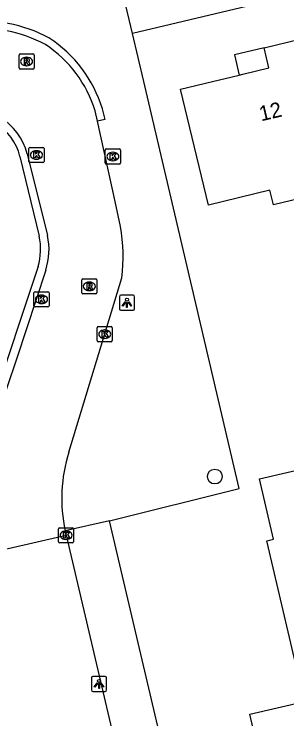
# Model space of a CAD drawing. Extents: x 162026 to 163499, y 387297 to 388169.
# Drawn here: x 163108.43 to 163126.49, y 387707.84 to 387754.46 of the extents above; entities that cross this region are included whole.
import ezdxf

# ---------------------------------------------------------------- set-up
doc = ezdxf.new("R2010")
doc.units = 0
for name, color, linetype in [('IMGEO_Boom', 7, 'Continuous'), ('IMGEO_Kolk', 7, 'Continuous'), ('IMGEO_Lichtpunt', 7, 'Continuous'), ('IMGEO_Pand', 7, 'Continuous'), ('IMGEO_Pand_nummerreeks', 7, 'Continuous'), ('IMGEO_Pand_overbouw', 7, 'Continuous'), ('IMGEO_Rijbaan_lokaal_open', 7, 'Continuous'), ('IMGEO_Rioolput', 7, 'Continuous'), ('IMGEO_Voetpad_open', 7, 'Continuous')]:
    doc.layers.add(name, color=color, linetype=linetype)

msp = doc.modelspace()

# ---------------------------------------------------------------- linework, layer by layer
at = {"layer": 'IMGEO_Boom'}
msp.add_circle((163121.719, 387723.874), 0.489, dxfattribs=at)
at = {"layer": 'IMGEO_Kolk'}
for p, q in [((163109.408, 387744.722), (163109.408, 387745.574)), ((163109.483, 387745.648), (163110.335, 387745.648)), ((163110.409, 387745.574), (163110.409, 387744.722)), ((163114.467, 387744.619), (163114.467, 387745.471)), ((163114.542, 387745.545), (163115.394, 387745.545)), ((163115.468, 387745.471), (163115.468, 387744.619)), ((163109.896, 387745.428), (163109.921, 387745.428)), ((163114.955, 387745.325), (163114.98, 387745.325)), ((163110.335, 387744.648), (163109.483, 387744.648)), ((163109.919, 387744.868), (163109.894, 387744.868)), ((163115.394, 387744.545), (163114.542, 387744.545)), ((163114.978, 387744.765), (163114.953, 387744.765)), ((163109.741, 387735.17), (163109.741, 387736.022)), ((163109.816, 387736.096), (163110.668, 387736.096)), ((163110.229, 387735.876), (163110.254, 387735.876)), ((163110.742, 387736.022), (163110.742, 387735.17)), ((163110.252, 387735.316), (163110.227, 387735.316)), ((163110.668, 387735.096), (163109.816, 387735.096)), ((163113.93, 387732.864), (163113.93, 387733.716)), ((163114.005, 387733.79), (163114.857, 387733.79)), ((163114.418, 387733.57), (163114.443, 387733.57)), ((163114.931, 387733.716), (163114.931, 387732.864)), ((163114.441, 387733.01), (163114.416, 387733.01)), ((163114.857, 387732.79), (163114.005, 387732.79)), ((163111.369, 387719.564), (163111.369, 387720.416)), ((163111.444, 387720.49), (163112.296, 387720.49)), ((163112.37, 387720.416), (163112.37, 387719.564)), ((163111.857, 387720.27), (163111.882, 387720.27)), ((163112.296, 387719.49), (163111.444, 387719.49)), ((163111.88, 387719.71), (163111.855, 387719.71))]:
    msp.add_line(p, q, dxfattribs=at)
for points in [[(163109.408, 387744.722), (163109.408, 387745.574)], [(163109.483, 387745.648), (163110.335, 387745.648)], [(163110.409, 387745.574), (163110.409, 387744.722)], [(163114.467, 387744.619), (163114.467, 387745.471)], [(163114.542, 387745.545), (163115.394, 387745.545)], [(163115.468, 387745.471), (163115.468, 387744.619)], [(163109.729, 387745.348), (163109.852, 387745.348), (163109.852, 387745.197), (163109.982, 387745.348), (163110.146, 387745.348), (163110, 387745.197), (163110.153, 387744.948), (163110.001, 387744.948), (163109.916, 387745.112), (163109.852, 387745.045), (163109.852, 387744.948), (163109.729, 387744.948), (163109.729, 387745.348)], [(163114.788, 387745.245), (163114.911, 387745.245), (163114.911, 387745.094), (163115.041, 387745.245), (163115.205, 387745.245), (163115.059, 387745.094), (163115.212, 387744.845), (163115.06, 387744.845), (163114.975, 387745.009), (163114.911, 387744.942), (163114.911, 387744.845), (163114.788, 387744.845), (163114.788, 387745.245)], [(163110.335, 387744.648), (163109.483, 387744.648)], [(163115.394, 387744.545), (163114.542, 387744.545)], [(163109.741, 387735.17), (163109.741, 387736.022)], [(163109.816, 387736.096), (163110.668, 387736.096)], [(163110.062, 387735.796), (163110.185, 387735.796), (163110.185, 387735.645), (163110.315, 387735.796), (163110.479, 387735.796), (163110.333, 387735.645), (163110.486, 387735.396), (163110.334, 387735.396), (163110.249, 387735.56), (163110.185, 387735.493), (163110.185, 387735.396), (163110.062, 387735.396), (163110.062, 387735.796)], [(163110.742, 387736.022), (163110.742, 387735.17)], [(163110.668, 387735.096), (163109.816, 387735.096)], [(163113.93, 387732.864), (163113.93, 387733.716)], [(163114.005, 387733.79), (163114.857, 387733.79)], [(163114.251, 387733.49), (163114.374, 387733.49), (163114.374, 387733.339), (163114.504, 387733.49), (163114.668, 387733.49), (163114.522, 387733.339), (163114.675, 387733.09), (163114.523, 387733.09), (163114.438, 387733.254), (163114.374, 387733.187), (163114.374, 387733.09), (163114.251, 387733.09), (163114.251, 387733.49)], [(163114.931, 387733.716), (163114.931, 387732.864)], [(163114.857, 387732.79), (163114.005, 387732.79)], [(163111.369, 387719.564), (163111.369, 387720.416)], [(163111.444, 387720.49), (163112.296, 387720.49)], [(163112.37, 387720.416), (163112.37, 387719.564)], [(163111.69, 387720.19), (163111.813, 387720.19), (163111.813, 387720.039), (163111.943, 387720.19), (163112.107, 387720.19), (163111.961, 387720.039), (163112.114, 387719.79), (163111.962, 387719.79), (163111.877, 387719.954), (163111.813, 387719.887), (163111.813, 387719.79), (163111.69, 387719.79), (163111.69, 387720.19)], [(163112.296, 387719.49), (163111.444, 387719.49)]]:
    msp.add_lwpolyline(points, dxfattribs=at)
for centre, start, end in [((163109.485, 387745.572), 91.552, 178.448), ((163109.485, 387745.572), 91.552, 178.448), ((163110.333, 387745.572), 1.552, 88.448), ((163110.333, 387745.572), 1.552, 88.448), ((163114.544, 387745.469), 91.552, 178.448), ((163114.544, 387745.469), 91.552, 178.448), ((163115.392, 387745.469), 1.552, 88.448), ((163115.392, 387745.469), 1.552, 88.448), ((163109.485, 387744.724), 181.552, 268.448), ((163109.485, 387744.724), 181.552, 268.448), ((163110.333, 387744.724), 271.552, 358.448), ((163110.333, 387744.724), 271.552, 358.448), ((163114.544, 387744.621), 181.552, 268.448), ((163114.544, 387744.621), 181.552, 268.448), ((163115.392, 387744.621), 271.552, 358.448), ((163115.392, 387744.621), 271.552, 358.448), ((163109.818, 387736.02), 91.552, 178.448), ((163109.818, 387736.02), 91.552, 178.448), ((163110.666, 387736.02), 1.552, 88.448), ((163110.666, 387736.02), 1.552, 88.448), ((163109.818, 387735.172), 181.552, 268.448), ((163109.818, 387735.172), 181.552, 268.448), ((163110.666, 387735.172), 271.552, 358.448), ((163110.666, 387735.172), 271.552, 358.448), ((163114.007, 387733.714), 91.552, 178.448), ((163114.007, 387733.714), 91.552, 178.448), ((163114.855, 387733.714), 1.552, 88.448), ((163114.855, 387733.714), 1.552, 88.448), ((163114.007, 387732.866), 181.552, 268.448), ((163114.007, 387732.866), 181.552, 268.448), ((163114.855, 387732.866), 271.552, 358.448), ((163114.855, 387732.866), 271.552, 358.448), ((163111.446, 387720.414), 91.552, 178.448), ((163111.446, 387720.414), 91.552, 178.448), ((163112.294, 387720.414), 1.552, 88.448), ((163112.294, 387720.414), 1.552, 88.448), ((163111.446, 387719.566), 181.552, 268.448), ((163111.446, 387719.566), 181.552, 268.448), ((163112.294, 387719.566), 271.552, 358.448), ((163112.294, 387719.566), 271.552, 358.448)]:
    msp.add_arc(centre, 0.0765, start, end, dxfattribs=at)
for centre, major_axis, ratio, start_param, end_param in [((163109.895, 387745.148), (-0.387, 0.002), 0.722429, 4.712389, 7.853982), ((163109.92, 387745.148), (-0.39, 0.002), 0.717154, 1.570796, 4.712389), ((163114.954, 387745.045), (-0.387, 0.002), 0.722429, 4.712389, 7.853982), ((163114.979, 387745.045), (-0.39, 0.002), 0.717154, 1.570796, 4.712389), ((163110.228, 387735.596), (-0.387, 0.002), 0.722429, 4.712389, 7.853982), ((163110.253, 387735.596), (-0.39, 0.002), 0.717154, 1.570796, 4.712389), ((163114.417, 387733.29), (-0.387, 0.002), 0.722429, 4.712389, 7.853982), ((163114.442, 387733.29), (-0.39, 0.002), 0.717154, 1.570796, 4.712389), ((163111.856, 387719.99), (-0.387, 0.002), 0.722429, 4.712389, 7.853982), ((163111.881, 387719.99), (-0.39, 0.002), 0.717154, 1.570796, 4.712389)]:
    msp.add_ellipse(centre, major_axis=major_axis, ratio=ratio, start_param=start_param, end_param=end_param, dxfattribs=at)
at = {"layer": 'IMGEO_Lichtpunt'}
for p, q in [((163115.401, 387735.772), (163115.401, 387734.965)), ((163115.401, 387735.772), (163115.401, 387734.965)), ((163116.303, 387735.867), (163115.495, 387735.867)), ((163116.303, 387735.867), (163115.495, 387735.867)), ((163116.397, 387734.965), (163116.397, 387735.772)), ((163116.397, 387734.965), (163116.397, 387735.772)), ((163115.495, 387734.871), (163116.303, 387734.871)), ((163115.495, 387734.871), (163116.303, 387734.871)), ((163113.552, 387710.56), (163113.552, 387709.753)), ((163113.552, 387710.56), (163113.552, 387709.753)), ((163114.454, 387710.655), (163113.646, 387710.655)), ((163114.454, 387710.655), (163113.646, 387710.655)), ((163114.548, 387709.753), (163114.548, 387710.56)), ((163114.548, 387709.753), (163114.548, 387710.56)), ((163113.646, 387709.659), (163114.454, 387709.659)), ((163113.646, 387709.659), (163114.454, 387709.659))]:
    msp.add_line(p, q, dxfattribs=at)
for points in [[(163115.775, 387735.436), (163115.814, 387735.408), (163115.626, 387735.146), (163115.588, 387735.173), (163115.775, 387735.436)], [(163115.877, 387735.388), (163115.924, 387735.388), (163115.924, 387735.066), (163115.877, 387735.066), (163115.877, 387735.388)], [(163115.987, 387735.408), (163116.025, 387735.435), (163116.212, 387735.173), (163116.173, 387735.145), (163115.987, 387735.408)], [(163113.926, 387710.224), (163113.965, 387710.196), (163113.777, 387709.934), (163113.739, 387709.961), (163113.926, 387710.224)], [(163114.028, 387710.176), (163114.075, 387710.176), (163114.075, 387709.854), (163114.028, 387709.854), (163114.028, 387710.176)], [(163114.138, 387710.196), (163114.176, 387710.223), (163114.363, 387709.961), (163114.324, 387709.933), (163114.138, 387710.196)]]:
    msp.add_lwpolyline(points, dxfattribs=at)
for centre in [(163115.9, 387735.57), (163114.051, 387710.358)]:
    msp.add_circle(centre, 0.0994, dxfattribs=at)
for centre, start, end in [((163115.495, 387735.772), 90, 180), ((163115.495, 387735.772), 90, 180), ((163116.303, 387735.772), 0, 90), ((163116.303, 387735.772), 0, 90), ((163115.495, 387734.965), 180, 270), ((163115.495, 387734.965), 180, 270), ((163116.303, 387734.965), 270, 0), ((163116.303, 387734.965), 270, 360), ((163113.646, 387710.56), 90, 180), ((163113.646, 387710.56), 90, 180), ((163114.454, 387710.56), 0, 90), ((163114.454, 387710.56), 0, 90), ((163113.646, 387709.753), 180, 270), ((163113.646, 387709.753), 180, 270), ((163114.454, 387709.753), 270, 0), ((163114.454, 387709.753), 270, 360)]:
    msp.add_arc(centre, 0.0946, start, end, dxfattribs=at)
at = {"layer": 'IMGEO_Pand'}
for points in [[(163131.778, 387743.329), (163130.463, 387743.012), (163125.603, 387741.836), (163125.368, 387742.808), (163121.309, 387741.826), (163119.456, 387749.488), (163121.574, 387750), (163123.339, 387750.427), (163123.575, 387750.484), (163125.304, 387750.902), (163124.982, 387752.236), (163129.715, 387753.381), (163130.056, 387751.971)], [(163149.659, 387725.02), (163143.835, 387723.651), (163140.731, 387720.698), (163139.001, 387722.515), (163136.546, 387721.938), (163134.002, 387721.34), (163136.662, 387710.018), (163138.132, 387710.363), (163139.533, 387704.4), (163134.224, 387703.153), (163134.494, 387702.004), (163130.701, 387701.113), (163130.431, 387702.262), (163125.679, 387701.145), (163124.034, 387708.148), (163127.659, 387709), (163125.163, 387719.626), (163125.61, 387719.732), (163124.675, 387723.712), (163129.543, 387724.856), (163135.53, 387726.262), (163148.65, 387729.232)]]:
    msp.add_lwpolyline(points, dxfattribs=at)
at = {"layer": 'IMGEO_Pand_overbouw'}
msp.add_lwpolyline([(163124.982, 387752.236), (163123.016, 387751.761), (163123.339, 387750.427), (163123.575, 387750.484), (163125.304, 387750.902)], close=True, dxfattribs=at)
at = {"layer": 'IMGEO_Rijbaan_lokaal_open'}
for points in [[(163113.944, 387747.378), (163113.792, 387748.061)], [(163115.467, 387740.405), (163115.129, 387742.068), (163113.944, 387747.378)], [(163109.289, 387745.211), (163110.633, 387739.827)], [(163110.522, 387737.527), (163108.598, 387731.695), (163107.926, 387729.677), (163105.691, 387722.294)], [(163112.045, 387725.495), (163115.572, 387737.025)], [(163101.396, 387717.589), (163111.868, 387719.994)], [(163111.868, 387719.994), (163118.662, 387691.139)]]:
    msp.add_lwpolyline(points, dxfattribs=at)
for centre, radius, start, end in [((163106.346, 387744.789), 8.711, 61.5386, 97.3601), ((163106.086, 387745.702), 8.059, 17.0181, 56.8136), ((163105.351, 387744.208), 4.064, 14.2876, 100.3946), ((163104.041, 387738.358), 11.608, 353.4038, 10.1548), ((163106.452, 387738.876), 4.288, 341.6614, 12.8126), ((163122.088, 387722.419), 10.503, 162.973, 191.7581), ((163118.448, 387721.598), 6.773, 191.2302, 193.6997)]:
    msp.add_arc(centre, radius, start, end, dxfattribs=at)
at = {"layer": 'IMGEO_Rioolput'}
for p, q in [((163108.752, 387750.901), (163108.752, 387751.753)), ((163108.827, 387751.827), (163109.679, 387751.827)), ((163109.24, 387751.607), (163109.265, 387751.607)), ((163109.753, 387751.753), (163109.753, 387750.901)), ((163109.679, 387750.827), (163108.827, 387750.827)), ((163109.263, 387751.047), (163109.238, 387751.047)), ((163112.911, 387736.028), (163112.911, 387736.88)), ((163112.986, 387736.954), (163113.838, 387736.954)), ((163113.399, 387736.734), (163113.424, 387736.734)), ((163113.912, 387736.88), (163113.912, 387736.028)), ((163113.422, 387736.174), (163113.397, 387736.174)), ((163113.838, 387735.954), (163112.986, 387735.954))]:
    msp.add_line(p, q, dxfattribs=at)
for points in [[(163108.752, 387750.901), (163108.752, 387751.753)], [(163108.827, 387751.827), (163109.679, 387751.827)], [(163109.341, 387751.525), (163109.089, 387751.527), (163109.089, 387751.127)], [(163109.753, 387751.753), (163109.753, 387750.901)], [(163109.089, 387751.127), (163109.213, 387751.127), (163109.213, 387751.289), (163109.224, 387751.289)], [(163109.267, 387751.446), (163109.213, 387751.446), (163109.213, 387751.365)], [(163109.213, 387751.365), (163109.265, 387751.365)], [(163109.271, 387751.26), (163109.342, 387751.127), (163109.482, 387751.127), (163109.417, 387751.253)], [(163109.679, 387750.827), (163108.827, 387750.827)], [(163112.911, 387736.028), (163112.911, 387736.88)], [(163112.986, 387736.954), (163113.838, 387736.954)], [(163113.5, 387736.652), (163113.248, 387736.654), (163113.248, 387736.254)], [(163113.912, 387736.88), (163113.912, 387736.028)], [(163113.248, 387736.254), (163113.372, 387736.254), (163113.372, 387736.416), (163113.383, 387736.416)], [(163113.426, 387736.573), (163113.372, 387736.573), (163113.372, 387736.492)], [(163113.372, 387736.492), (163113.424, 387736.492)], [(163113.43, 387736.387), (163113.501, 387736.254), (163113.641, 387736.254), (163113.576, 387736.38)], [(163113.838, 387735.954), (163112.986, 387735.954)]]:
    msp.add_lwpolyline(points, dxfattribs=at)
for centre, radius, start, end in [((163108.829, 387751.751), 0.0765, 91.552, 178.448), ((163108.829, 387751.751), 0.0765, 91.552, 178.448), ((163109.34, 387751.415), 0.109, 350.3612, 89.416), ((163109.677, 387751.751), 0.0765, 1.552, 88.448), ((163109.677, 387751.751), 0.0765, 1.552, 88.448), ((163109.223, 387751.236), 0.0533, 26.0293, 88.6989), ((163109.249, 387751.554), 0.19, 274.7715, 282.9687), ((163109.273, 387751.35), 0.0964, 77.0061, 93.1865), ((163109.287, 387751.407), 0.0378, 276.6634, 79.6772), ((163109.338, 387751.415), 0.112, 277.5842, 350.9817), ((163109.322, 387751.2), 0.108, 29.5134, 73.7905), ((163108.829, 387750.903), 0.0765, 181.552, 268.448), ((163108.829, 387750.903), 0.0765, 181.552, 268.448), ((163109.677, 387750.903), 0.0765, 271.552, 358.448), ((163109.677, 387750.903), 0.0765, 271.552, 358.448), ((163112.988, 387736.878), 0.0765, 91.552, 178.448), ((163112.988, 387736.878), 0.0765, 91.552, 178.448), ((163113.499, 387736.542), 0.109, 350.3612, 89.416), ((163113.836, 387736.878), 0.0765, 1.552, 88.448), ((163113.836, 387736.878), 0.0765, 1.552, 88.448), ((163113.382, 387736.363), 0.0533, 26.0293, 88.6989), ((163113.408, 387736.681), 0.19, 274.7715, 282.9687), ((163113.432, 387736.477), 0.0964, 77.0061, 93.1865), ((163113.446, 387736.534), 0.0378, 276.6634, 79.6772), ((163113.497, 387736.542), 0.112, 277.5842, 350.9817), ((163113.481, 387736.327), 0.108, 29.5134, 73.7905), ((163112.988, 387736.03), 0.0765, 181.552, 268.448), ((163112.988, 387736.03), 0.0765, 181.552, 268.448), ((163113.836, 387736.03), 0.0765, 271.552, 358.448), ((163113.836, 387736.03), 0.0765, 271.552, 358.448)]:
    msp.add_arc(centre, radius, start, end, dxfattribs=at)
for centre, major_axis, ratio, start_param, end_param in [((163109.239, 387751.327), (-0.387, 0.002), 0.722429, 4.712389, 7.853982), ((163109.264, 387751.327), (-0.39, 0.002), 0.717154, 1.570796, 4.712389), ((163113.398, 387736.454), (-0.387, 0.002), 0.722429, 4.712389, 7.853982), ((163113.423, 387736.454), (-0.39, 0.002), 0.717154, 1.570796, 4.712389)]:
    msp.add_ellipse(centre, major_axis=major_axis, ratio=ratio, start_param=start_param, end_param=end_param, dxfattribs=at)
at = {"layer": 'IMGEO_Voetpad_open'}
for points in [[(163161.831, 387763.991), (163116.279, 387753.187)], [(163116.279, 387753.187), (163115.112, 387758.014)], [(163114.741, 387720.947), (163123.323, 387723.073), (163117.024, 387750), (163116.279, 387753.187)], [(163114.27, 387748.207), (163114.432, 387747.487), (163113.944, 387747.378)], [(163108.81, 387745.055), (163110.091, 387739.771)], [(163110.011, 387737.769), (163106.907, 387728.488), (163105.496, 387723.918)], [(163114.741, 387720.947), (163111.805, 387720.279)], [(163132.768, 387644.387), (163114.741, 387720.947)]]:
    msp.add_lwpolyline(points, dxfattribs=at)
for centre, radius, start, end in [((163106.345, 387744.784), 9.216, 61.553, 97.3506), ((163106.103, 387745.713), 8.54, 16.9811, 57.1495), ((163105.484, 387744.255), 3.42, 13.5245, 106.6567), ((163106.31, 387738.919), 3.876, 342.732, 12.6914)]:
    msp.add_arc(centre, radius, start, end, dxfattribs=at)

# ---------------------------------------------------------------- texts
at = {"layer": 'IMGEO_Pand_nummerreeks'}
msp.add_text('12', height=1, rotation=13.1838, dxfattribs=at).set_placement((163124.785, 387747.368))

doc.saveas('drawing.dxf')
